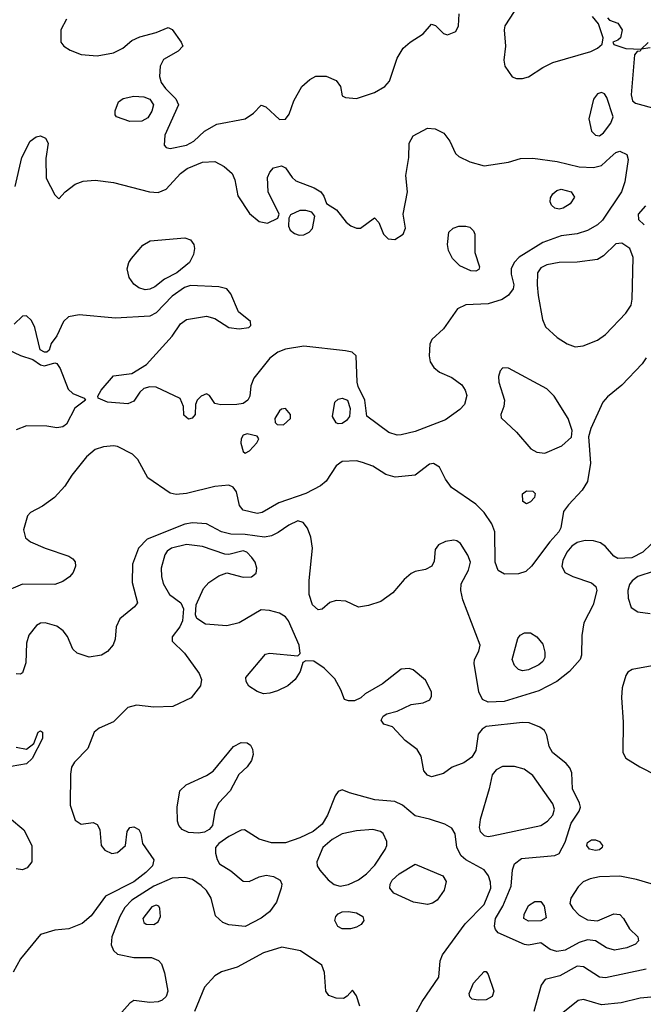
# Model space of a CAD drawing. Extents: x 1173029 to 1307123, y 522559 to 678521.
# Tile 350 of 623: x 1289212 to 1292291, y 545561 to 550425. Entities that reach past the tile are written whole.
import ezdxf

# ---------------------------------------------------------------- set-up
doc = ezdxf.new("R2010")
doc.units = 0

msp = doc.modelspace()

# ---------------------------------------------------------------- linework, layer by layer
at = {"layer": '0CON10XD'}
for points in [[(1291696.8, 550533.2), (1291607.8, 550395), (1291603.5, 550375), (1291611.5, 550295), (1291603.3, 550225), (1291607.8, 550195), (1291643.7, 550143.7), (1291665, 550134.4)], [(1289442.4, 550427.6), (1289415.7, 550375), (1289414.3, 550315), (1289430, 550295), (1289460.6, 550275), (1289515, 550253.8), (1289595, 550247.5), (1289675, 550261.5), (1289720.6, 550285), (1289765, 550322.2), (1289805, 550341.5), (1289885, 550362.5), (1289945, 550387.1), (1289965, 550377.1), (1290009.4, 550315), (1290017.1, 550295), (1289995, 550269.4), (1289921.8, 550228.2), (1289906.2, 550195), (1289902.5, 550145), (1289910.9, 550115), (1289931.6, 550085), (1289982.5, 550035), (1289995.6, 550005), (1289928.4, 549855), (1289925.5, 549805.5), (1289934.6, 549794.6), (1289955, 549789.2), (1290035, 549806), (1290071.1, 549825), (1290124.6, 549875.4), (1290185, 549909.4), (1290325, 549935.7), (1290365.6, 549964.4), (1290405, 550003.3), (1290426.7, 549995), (1290495, 549932), (1290525, 549934), (1290541.7, 549958.3), (1290565, 550024), (1290605, 550095.8), (1290645, 550130), (1290675, 550145.6), (1290725, 550146.7), (1290773.8, 550125), (1290795.8, 550095), (1290805, 550050), (1290820.7, 550040.7), (1290875, 550035.7), (1290964, 550065), (1291014.3, 550095), (1291038.6, 550121.4), (1291076.4, 550235), (1291106, 550284), (1291140, 550315), (1291204.6, 550355.4), (1291245, 550402.5), (1291265, 550396.7), (1291305, 550357.5), (1291325, 550350), (1291365, 550366.7), (1291378.8, 550395), (1291381.2, 550455)], [(1291665, 550134.4), (1291695, 550134.5), (1291725, 550143.6), (1291795, 550190), (1291845, 550213.8), (1292031.5, 550268.5), (1292065.8, 550284.2), (1292087.5, 550305), (1292092.5, 550335), (1292070, 550405), (1292041.2, 550441.2)], [(1292113.9, 550433.9), (1292125, 550423.3), (1292165, 550408.6), (1292186.5, 550375), (1292178.8, 550335), (1292166.1, 550323.9), (1292140, 550315), (1292145, 550302.5), (1292205, 550283.8), (1292280, 550280), (1292315, 550313.3)], [(1292325, 550286.7), (1292280, 550280), (1292275, 550270), (1292261.7, 550268.3), (1292248.3, 550251.7), (1292231.9, 550055), (1292237.5, 550025), (1292253, 550013), (1292355, 549984.4)], [(1289755, 549922.5), (1289690, 549945), (1289683.3, 549955), (1289683.8, 549975), (1289699.7, 550020.3), (1289723.3, 550036.7), (1289775, 550047.8), (1289825, 550044.7), (1289855, 550032.1), (1289872.1, 550005), (1289865, 549973.8), (1289845, 549940), (1289815, 549924.5), (1289755, 549922.5)], [(1292075, 549851.5), (1292095, 549866.7), (1292130.9, 549915), (1292142.7, 549945), (1292111.7, 550041.7), (1292099.2, 550059.2), (1292085, 550066.4), (1292065, 550059.1), (1292045, 550033.1), (1292022.5, 549935), (1292035.6, 549875), (1292055, 549854.4), (1292075, 549851.5)], [(1289189.1, 549600.9), (1289222.5, 549745), (1289264, 549825), (1289293.2, 549846.8), (1289315, 549850.8), (1289339.7, 549839.7), (1289352.5, 549815), (1289340.7, 549739.3), (1289342.3, 549642.3), (1289385, 549560), (1289405, 549540), (1289435.6, 549575), (1289485, 549612.9), (1289525, 549626.9), (1289585, 549631.8), (1289675, 549620.6), (1289853.3, 549575), (1289895, 549571.1), (1289935, 549588.9), (1290005.4, 549665), (1290039.2, 549690.8), (1290115, 549720.8), (1290175, 549724.5), (1290220.7, 549700.7), (1290261.4, 549665), (1290274.2, 549635), (1290288.6, 549555), (1290347.2, 549467.2), (1290395, 549428.5), (1290435, 549420), (1290485.8, 549444.2), (1290493.8, 549465), (1290438, 549575), (1290436, 549645), (1290447.3, 549672.7), (1290465, 549693.8), (1290505, 549703.8), (1290525, 549693.8), (1290557.1, 549645), (1290575, 549629.4), (1290666.2, 549595), (1290698.8, 549575), (1290714.2, 549554.2), (1290727.5, 549517.5), (1290775.9, 549485.9), (1290824.4, 549425), (1290847.4, 549407.4), (1290875, 549395.6), (1290895, 549395.6), (1290964.2, 549445.8), (1290985, 549423.8), (1291008.2, 549365), (1291032, 549342), (1291065, 549338.9), (1291106.2, 549365), (1291116.2, 549395), (1291106.2, 549465), (1291127.5, 549575), (1291119.2, 549655), (1291132.9, 549745), (1291134.5, 549815.5), (1291155, 549852), (1291225, 549888.8), (1291263.6, 549886.4), (1291306.2, 549865), (1291336, 549825), (1291363.8, 549765), (1291380.3, 549750.3), (1291435, 549722.5), (1291505, 549703.1), (1291625, 549721.2), (1291685, 549739.1), (1291745, 549740.5), (1291865.4, 549724.6), (1291975, 549698.8), (1292045, 549695.9), (1292085.3, 549704.7), (1292127.7, 549745), (1292155, 549769.2), (1292175.4, 549775.4), (1292210, 549760), (1292216.7, 549735), (1292200.7, 549625), (1292184.3, 549575.7), (1292089.2, 549435), (1292065, 549411.2), (1292015, 549384.6), (1291965, 549368), (1291885, 549357.1), (1291795, 549324), (1291678.2, 549251.8), (1291653.8, 549226.2), (1291639.2, 549195), (1291638.7, 549168.7), (1291651.5, 549115), (1291648.5, 549095), (1291625.5, 549065), (1291595, 549042.3), (1291525, 549022.2), (1291415, 549016.8), (1291373.1, 548996.9), (1291305, 548898), (1291247.5, 548845), (1291237.4, 548822.6), (1291233.6, 548765), (1291238.1, 548735), (1291256.4, 548706.4), (1291285, 548684.4), (1291345, 548656.9), (1291395, 548620.8), (1291412.2, 548595), (1291419.4, 548569.4), (1291408.5, 548525), (1291385, 548499.5), (1291315, 548448.5), (1291165, 548390.4), (1291095, 548373.6), (1291075, 548372.5), (1291035, 548385.5), (1290926.4, 548466.4), (1290916, 548545), (1290882.7, 548612.7), (1290878, 548635), (1290873.3, 548765), (1290853.3, 548783.3), (1290820, 548790), (1290615, 548812.5), (1290525, 548797.1), (1290487, 548783), (1290446.5, 548753.5), (1290367.7, 548655), (1290353.4, 548616.6), (1290347.9, 548565), (1290337.8, 548545), (1290315, 548529.6), (1290284.6, 548524.6), (1290205, 548522), (1290175, 548530), (1290149.3, 548569.3), (1290135, 548577.5), (1290107.5, 548565), (1290087.5, 548545), (1290080, 548525), (1290077.5, 548475), (1290063.6, 548456.4), (1290045, 548452), (1290022.3, 548472.3), (1290021.2, 548515), (1290005, 548553.3), (1289885, 548609.5), (1289855, 548612.2), (1289825, 548602.9), (1289804.6, 548585.4), (1289775, 548540.6), (1289745, 548528.2), (1289645.5, 548535.5), (1289600, 548555), (1289597.5, 548565), (1289613.3, 548595), (1289675, 548665.8), (1289765, 548677.1), (1289838.2, 548721.8), (1289965, 548862.1), (1290006.6, 548923.4), (1290035, 548944.7), (1290135, 548961.1), (1290175, 548948.5), (1290245, 548904.6), (1290295, 548898.2), (1290342.5, 548905), (1290353.8, 548915), (1290351.2, 548935), (1290292.4, 548982.4), (1290255, 549071.2), (1290235, 549095.8), (1290195.5, 549105.5), (1290055, 549112.6), (1290025, 549102.5), (1289965, 549060.3), (1289885, 548977.1), (1289855, 548961.3), (1289685, 548950), (1289505, 548967.6), (1289453.4, 548956.6), (1289428.9, 548935), (1289395, 548863.3), (1289367.5, 548825), (1289357, 548793), (1289346.4, 548783.6), (1289333.6, 548783.6), (1289313.3, 548795), (1289286.5, 548905), (1289269.5, 548939.5), (1289245, 548961.9), (1289225, 548961.1), (1289185, 548921.1)], [(1291875, 549490), (1291855, 549494), (1291838.3, 549508.3), (1291830.8, 549525), (1291832.9, 549545), (1291844.3, 549565), (1291865, 549582.2), (1291885, 549588.8), (1291935, 549575.6), (1291951.7, 549548.3), (1291930, 549515), (1291895, 549494.3), (1291875, 549490)], [(1292301.9, 549505), (1292265.7, 549465), (1292267.9, 549437.9), (1292295, 549412)], [(1290591.4, 549361.4), (1290615, 549362.5), (1290642, 549375), (1290657, 549393), (1290670, 549455), (1290653.9, 549473.9), (1290625, 549482.5), (1290595, 549482.9), (1290549.2, 549460.8), (1290541.2, 549445), (1290540, 549405), (1290548, 549385), (1290568.9, 549368.9), (1290591.4, 549361.4)], [(1291465, 549182.5), (1291440, 549185), (1291385, 549208.8), (1291348.8, 549245), (1291330, 549285), (1291324, 549315), (1291331.2, 549375), (1291352.5, 549395), (1291380, 549405), (1291415, 549405.8), (1291435, 549400), (1291452.7, 549382.7), (1291460, 549365), (1291460, 549275), (1291482.5, 549205), (1291478.3, 549191.7), (1291465, 549182.5)], [(1289831.2, 549091.2), (1289800.9, 549100.9), (1289775, 549119.2), (1289752.2, 549152.2), (1289742.2, 549195), (1289750, 549225), (1289763.8, 549246.2), (1289819.3, 549310.7), (1289856.4, 549333.6), (1290027, 549347), (1290055, 549337.5), (1290071.1, 549315), (1290075.5, 549295), (1290070.5, 549265), (1290050, 549225), (1289987.9, 549175), (1289927, 549143), (1289878.9, 549105), (1289855, 549093.9), (1289831.2, 549091.2)], [(1291955, 548809.6), (1291995, 548813.3), (1292065, 548842.6), (1292105, 548869.7), (1292204.2, 548975), (1292230.8, 549015), (1292236.6, 549045), (1292240.7, 549250.7), (1292224.5, 549294.5), (1292185, 549320.6), (1292155, 549318.5), (1292095, 549258.8), (1292065, 549241.2), (1291965, 549227.9), (1291875.4, 549225.4), (1291815, 549214), (1291785, 549199.2), (1291769.3, 549175), (1291766.4, 549115), (1291772.5, 549062.5), (1291794, 548944), (1291808.3, 548908.3), (1291866.7, 548855), (1291915, 548823.8), (1291955, 548809.6)], [(1289156.2, 548793.8), (1289215, 548765.6), (1289277.1, 548747.1), (1289315, 548720), (1289335, 548716), (1289385, 548730), (1289395, 548727.5), (1289411.7, 548701.7), (1289450.5, 548600.5), (1289475, 548578.8), (1289530, 548555), (1289537.5, 548545), (1289484.4, 548505.6), (1289442.5, 548427.5), (1289425, 548414), (1289395, 548409.2), (1289345, 548417.5), (1289245, 548418.1), (1289195, 548398.6)], [(1292305.5, 548755), (1292285.5, 548725), (1292185, 548620), (1292115, 548562.5), (1292090.9, 548535), (1292032, 548405), (1292020, 548365), (1292031.1, 548235), (1292015.4, 548144.6), (1291989.8, 548100.2), (1291921.4, 548028.6), (1291897.7, 547995), (1291884, 547915), (1291873.4, 547895), (1291828.9, 547845), (1291739.6, 547725), (1291711.3, 547698.7), (1291675, 547686.9), (1291606.6, 547686.6), (1291574.5, 547704.5), (1291559.5, 547745), (1291557.7, 547895), (1291542.7, 547935), (1291505, 547990), (1291465, 548031.8), (1291344, 548115), (1291314.2, 548155), (1291284.1, 548214.1), (1291255, 548232), (1291235, 548230), (1291165.4, 548174.6), (1291065.4, 548165.4), (1291019.1, 548179.1), (1290955, 548218.9), (1290905, 548238.1), (1290875, 548245.6), (1290805, 548243.1), (1290775, 548220.6), (1290725.5, 548145), (1290697.8, 548122.2), (1290625.3, 548084.7), (1290491, 548039), (1290408.7, 547991.3), (1290385, 547986.5), (1290315, 548001.4), (1290297.1, 548025), (1290282.4, 548092.4), (1290265.4, 548115.4), (1290245, 548125.5), (1290175, 548118.8), (1290035, 548083.8), (1289985, 548079.5), (1289955, 548085.6), (1289845, 548162.1), (1289795, 548252.9), (1289768.3, 548278.3), (1289695, 548316.6), (1289675, 548320.3), (1289625, 548314.7), (1289585, 548301.3), (1289542.1, 548265), (1289469.5, 548175), (1289435, 548120), (1289384, 548065), (1289325, 548022.5), (1289265, 547991.2), (1289250, 547975), (1289230.8, 547905), (1289241.2, 547865), (1289265, 547846.2), (1289337.5, 547815)], [(1291805, 548284.4), (1291889.4, 548320.6), (1291936.6, 548363.4), (1291940.8, 548395), (1291920.6, 548455), (1291851.5, 548565), (1291815, 548600.9), (1291625, 548704), (1291597.5, 548705), (1291585, 548690), (1291577, 548663), (1291578.1, 548635), (1291605.4, 548545.4), (1291601.9, 548515), (1291587.5, 548475), (1291589.2, 548459.2), (1291665, 548386.9), (1291735.5, 548305.5), (1291765, 548288.1), (1291805, 548284.4)], [(1290785, 548428), (1290774.4, 548434.4), (1290757.1, 548465), (1290768.8, 548535), (1290785, 548551.2), (1290805, 548556.2), (1290830, 548545), (1290843.8, 548505), (1290840, 548465), (1290826, 548445), (1290805, 548430), (1290785, 548428)], [(1290515, 548424.3), (1290549.4, 548455), (1290548.6, 548475), (1290525, 548504), (1290505, 548500.8), (1290495, 548492.5), (1290472.5, 548455), (1290473.8, 548435), (1290482.5, 548425), (1290515, 548424.3)], [(1290325, 548283.8), (1290346.7, 548295), (1290383.3, 548335), (1290392.5, 548355), (1290385, 548367.5), (1290335, 548380), (1290315, 548372), (1290305.7, 548355), (1290303.4, 548333.4), (1290315, 548292.5), (1290325, 548283.8)], [(1291715, 548033.3), (1291696.7, 548045), (1291695, 548082.5), (1291715, 548097.5), (1291745, 548096), (1291756.7, 548085), (1291753.3, 548065), (1291735, 548043.3), (1291715, 548033.3)], [(1292330.9, 547835), (1292289.1, 547795), (1292235, 547767.5), (1292165, 547763.5), (1292145.3, 547775.3), (1292105, 547822.2), (1292080.7, 547840.7), (1292045, 547851.3), (1292005, 547852), (1291965, 547842.2), (1291938.8, 547825), (1291913.8, 547795), (1291894.3, 547754.3), (1291888.9, 547725), (1291904.3, 547695), (1291944.1, 547674.1), (1292035, 547643.1), (1292057.5, 547625), (1292061.4, 547605), (1292043.8, 547535), (1291997.5, 547445), (1291987.4, 547382.6), (1291985.8, 547285), (1291980, 547265), (1291926.9, 547205), (1291864.2, 547155.8), (1291775, 547108.8), (1291605, 547057.1), (1291525, 547053.5), (1291496.9, 547066.9), (1291478.5, 547105), (1291455.6, 547245), (1291457.1, 547265), (1291478.6, 547305), (1291485.6, 547335), (1291400.4, 547559.6), (1291390, 547605), (1291391.5, 547638.5), (1291427.9, 547705), (1291437.3, 547745), (1291425, 547780), (1291387.9, 547837.9), (1291370.8, 547850.8), (1291355, 547854.2), (1291315, 547847.8), (1291279.7, 547830.3), (1291262.7, 547807.3), (1291259.2, 547750.8), (1291246.2, 547725), (1291215, 547709.2), (1291165, 547698.9), (1291145, 547688.9), (1291110.6, 547659.4), (1291055, 547594.4), (1290995, 547550.6), (1290935, 547530.6), (1290885, 547522.5), (1290822.4, 547552.4), (1290773.9, 547556.1), (1290743.8, 547546.2), (1290705, 547513.8), (1290685, 547510), (1290657.5, 547535), (1290641.1, 547585), (1290640.9, 547655), (1290658.4, 547815), (1290649.2, 547869.2), (1290633.5, 547913.5), (1290611.9, 547941.9), (1290585, 547948.8), (1290541.3, 547928.7), (1290487.6, 547892.4), (1290455, 547876), (1290420.5, 547869.5), (1290325, 547882), (1290255, 547883.2), (1290208.1, 547895), (1290135, 547934.7), (1290065, 547940), (1290027.2, 547932.8), (1289840.6, 547859.4), (1289798.2, 547815), (1289768.6, 547735), (1289767.5, 547645), (1289793.5, 547545), (1289778.9, 547525), (1289706.8, 547465), (1289688.5, 547425), (1289682.5, 547365), (1289673, 547337), (1289645.3, 547304.7), (1289615, 547285.6), (1289555, 547275.6), (1289495, 547295.7), (1289474.7, 547314.7), (1289447.7, 547377.7), (1289426.7, 547406.7), (1289395, 547429.5), (1289337.5, 547445), (1289315, 547443.5), (1289295, 547432.2), (1289256.9, 547385), (1289246, 547345), (1289241.9, 547248.1), (1289225, 547198.8), (1289215, 547192.5), (1289195, 547192.9)], [(1289337.5, 547815), (1289455, 547774.3), (1289475, 547762), (1289486.5, 547746.5), (1289487.1, 547725), (1289475.7, 547695), (1289457, 547673), (1289425, 547650), (1289385, 547634.4), (1289225, 547636.4), (1289125, 547594.1)], [(1292402.5, 546135), (1292257.3, 546177.3), (1292175, 546194.6), (1292075, 546191.4), (1292028.8, 546181.2), (1291994.3, 546165.7), (1291969.4, 546140.6), (1291933.2, 546085), (1291929.2, 546059.2), (1291942.5, 546035), (1291975, 546001.5), (1292015, 545978.9), (1292065, 545972.9), (1292145, 546008), (1292175, 546004.2), (1292194.2, 545985), (1292223, 545933), (1292264.4, 545895), (1292266.9, 545875), (1292252.7, 545857.3), (1292210.6, 545839.4), (1292148.7, 545828.7), (1292110, 545840), (1292055, 545874.2), (1292015, 545879.4), (1291975, 545866.9), (1291905, 545829), (1291865, 545821.9), (1291831.6, 545831.6), (1291785, 545864.3), (1291725, 545852.5), (1291705, 545856), (1291574.4, 545914.4), (1291560.9, 545930.9), (1291557.1, 545947.1), (1291560.6, 545985), (1291597.8, 546045), (1291639.1, 546145), (1291644.6, 546225.4), (1291654.6, 546255.4), (1291689.4, 546280.6), (1291855, 546295.5), (1291875, 546305.6), (1291905, 546362.2), (1291934.8, 546455), (1291974.1, 546515), (1291980.7, 546535), (1291976.8, 546555), (1291941.8, 546625), (1291937.8, 546705), (1291928.8, 546728.8), (1291910.9, 546750.9), (1291842.2, 546805), (1291826.5, 546835), (1291815, 546890), (1291803.4, 546913.4), (1291780.8, 546930.8), (1291727.8, 546952.2), (1291695, 546953.9), (1291515, 546933.9), (1291495, 546920.4), (1291475.4, 546895), (1291463.8, 546815), (1291445, 546781.5), (1291405, 546754.5), (1291347.3, 546732.7), (1291305, 546700.8), (1291244.6, 546684.6), (1291225, 546692.9), (1291207.5, 546715), (1291193.6, 546786.4), (1291175, 546820), (1291115, 546864), (1291052.3, 546932.3), (1291010, 546945), (1290997.5, 546965), (1291007.5, 546985), (1291024.1, 546995.9), (1291075, 547008.6), (1291145, 547042.9), (1291205, 547050.8), (1291236.7, 547065), (1291246.1, 547083.9), (1291245.8, 547105), (1291215, 547162.5), (1291155, 547213.3), (1291135, 547220), (1291095, 547216.2), (1291003.8, 547145), (1290917.5, 547095), (1290896.7, 547075), (1290865, 547060), (1290835, 547060), (1290815, 547067.5), (1290798, 547115), (1290768.6, 547168.6), (1290715, 547221.9), (1290665, 547256), (1290625, 547257.5), (1290610, 547250), (1290596, 547205), (1290571.4, 547165), (1290536.4, 547133.6), (1290485, 547109.1), (1290447.3, 547097.3), (1290415, 547095.6), (1290385, 547106.7), (1290343.4, 547133.4), (1290329.4, 547155), (1290328.1, 547175), (1290425, 547291.2), (1290445, 547295.8), (1290585, 547282.5), (1290596.7, 547293.3), (1290592.5, 547335), (1290539.7, 547455), (1290524.6, 547475), (1290495, 547492.7), (1290445, 547507.3), (1290405, 547510.6), (1290295, 547445.6), (1290235, 547430), (1290128.8, 547438.8), (1290086.2, 547466.2), (1290080, 547485), (1290083.3, 547535), (1290120, 547615), (1290145, 547645.5), (1290195, 547677.5), (1290235, 547692.5), (1290315, 547671.2), (1290356.8, 547673.2), (1290379.5, 547690.5), (1290383.1, 547715), (1290374.6, 547744.6), (1290358.7, 547768.7), (1290332.9, 547795), (1290315, 547802.1), (1290245, 547783.5), (1290225, 547784.5), (1290115, 547823.3), (1290035, 547832.1), (1289961.9, 547815), (1289940.6, 547799.4), (1289928.8, 547781.2), (1289911.2, 547715), (1289911.6, 547675), (1289920.4, 547640.4), (1289951.5, 547585), (1290008, 547545), (1290021.2, 547515), (1290016.2, 547455), (1290002, 547425), (1289964.3, 547375.7), (1289964.2, 547355), (1290025, 547295.6), (1290097.3, 547195), (1290109.5, 547165), (1290105.3, 547134.7), (1290058.1, 547075), (1289967.7, 547032.3), (1289875, 547028.5), (1289788.5, 547038.5), (1289745, 547026.8), (1289675, 546956.2), (1289605, 546925.4), (1289579.5, 546905), (1289548.1, 546825), (1289482.9, 546757.1), (1289468.2, 546731.8), (1289461.9, 546698.1), (1289461.1, 546545), (1289485, 546470), (1289515, 546451.4), (1289575, 546458.8), (1289595, 546450), (1289606.9, 546425), (1289613.3, 546345), (1289631.9, 546321.9), (1289666.6, 546306.6), (1289695, 546311.1), (1289734.5, 546345), (1289742.2, 546415), (1289755, 546434.2), (1289775, 546438.1), (1289800, 546425), (1289810.8, 546405), (1289818, 546355), (1289873.8, 546275), (1289866.8, 546245), (1289835, 546211.8), (1289774.8, 546165.2), (1289635.3, 546094.7), (1289565, 545998.6), (1289519.8, 545960.2), (1289455, 545933.5), (1289385, 545926.5), (1289315, 545905.4), (1289215.4, 545785), (1289180, 545720)], [(1292345, 547701.4), (1292265, 547673.8), (1292236.4, 547653.6), (1292222.5, 547635), (1292215.2, 547605), (1292216.8, 547566.8), (1292231.5, 547521.5), (1292265, 547499.2), (1292325, 547492)], [(1291695, 547207.8), (1291675, 547214.2), (1291654.6, 547234.6), (1291643.6, 547265), (1291672.3, 547367.7), (1291682.5, 547385), (1291705, 547396.2), (1291735, 547396.2), (1291765.9, 547375.9), (1291795, 547340), (1291805, 547300), (1291805.4, 547275), (1291794.4, 547255), (1291775, 547238.8), (1291725, 547213.6), (1291695, 547207.8)], [(1292335, 547233.5), (1292235.7, 547214.3), (1292215, 547201.2), (1292204.2, 547185), (1292187.5, 547125), (1292183.9, 547076.1), (1292192.1, 546955), (1292190, 546805), (1292205, 546776.7), (1292273.9, 546733.9), (1292355, 546692.9)], [(1289195, 546830.6), (1289245, 546821.2), (1289281.2, 546848.8), (1289302.5, 546905), (1289315, 546912), (1289325, 546906.2), (1289325, 546873.3), (1289273.3, 546775), (1289245, 546748.8), (1289170, 546735)], [(1290095, 546406.5), (1290045, 546410.4), (1290014.2, 546425), (1289997.1, 546445), (1289991.1, 546465), (1289989.5, 546535), (1290002.1, 546615), (1290033.3, 546645), (1290135, 546690.7), (1290167.3, 546712.7), (1290268.2, 546835), (1290305, 546854.2), (1290335, 546853.5), (1290351.5, 546841.5), (1290361.7, 546821.7), (1290364.3, 546795), (1290356.8, 546765), (1290335.6, 546734.4), (1290293.8, 546696.2), (1290251.8, 546615), (1290194, 546555), (1290175.3, 546515), (1290163.8, 546445), (1290147.9, 546425), (1290125, 546411.9), (1290095, 546406.5)], [(1291525, 546390.4), (1291545, 546393.4), (1291785, 546444.6), (1291818.1, 546465), (1291844.6, 546495.4), (1291852.7, 546525), (1291845, 546551.4), (1291745, 546691.9), (1291703.2, 546723.2), (1291655, 546736.4), (1291596.7, 546735), (1291565, 546718.8), (1291545.5, 546695), (1291530.5, 546625), (1291485.3, 546474.7), (1291480, 546435), (1291485.5, 546415), (1291505, 546395.5), (1291525, 546390.4)], [(1291162.2, 545505), (1291198.9, 545575), (1291281.8, 545695), (1291288.8, 545775), (1291300, 545805), (1291411.7, 545958.3), (1291505.8, 546054.2), (1291538.1, 546135), (1291537.2, 546165), (1291527.2, 546195), (1291505, 546225.5), (1291415.4, 546275.4), (1291391.4, 546295), (1291371.1, 546335), (1291362.4, 546402.4), (1291345, 546430.8), (1291310.9, 546450.9), (1291235, 546476.2), (1291165, 546491.5), (1291102.2, 546545), (1291065, 546562.8), (1290965, 546571.5), (1290840, 546605), (1290805, 546620), (1290785, 546612.5), (1290768.9, 546591.1), (1290732.6, 546495), (1290705, 546450.8), (1290660.5, 546415), (1290595, 546382.6), (1290525, 546359.4), (1290455, 546358), (1290395, 546377.3), (1290322.3, 546422.3), (1290305, 546420.4), (1290245, 546389.5), (1290195.4, 546355), (1290179.2, 546335), (1290178.3, 546308.3), (1290186.2, 546276.2), (1290198.6, 546255), (1290255, 546221.1), (1290315, 546168.9), (1290345, 546166.9), (1290395, 546191.2), (1290428.3, 546198.3), (1290465, 546193.1), (1290497.5, 546175), (1290505.7, 546155), (1290502.9, 546135), (1290479.6, 546065), (1290445, 546018.5), (1290405, 545986.4), (1290325, 545944.5), (1290245, 545953.1), (1290215.4, 545965.4), (1290178.1, 545998.1), (1290157.8, 546085), (1290135, 546122.7), (1290108.5, 546148.5), (1290065, 546177.1), (1290028, 546188), (1289965, 546184), (1289875, 546144.8), (1289764.9, 546075.1), (1289730.8, 546039.2), (1289705.5, 545994.5), (1289666.2, 545895), (1289663.9, 545855), (1289675, 545826), (1289695, 545808.6), (1289775, 545792.5), (1289862.6, 545792.6), (1289897.4, 545777.4), (1289911.3, 545761.3), (1289927.1, 545717.1), (1289942.9, 545625), (1289935, 545598.8), (1289915, 545580.8), (1289895, 545573.3), (1289855, 545570), (1289775, 545579.2), (1289755, 545565.8), (1289702.3, 545507.7)], [(1289162.1, 546482.1), (1289232.6, 546422.6), (1289271.1, 546345), (1289271.8, 546265), (1289248.9, 546235), (1289225, 546225.3), (1289195, 546230)], [(1290795, 546145.3), (1290835, 546152.7), (1290884.7, 546175.3), (1290925, 546205.5), (1290965, 546247.8), (1291016.4, 546325), (1291024.5, 546345), (1291024.3, 546365), (1291006, 546405), (1290993.8, 546415), (1290955, 546424.5), (1290875, 546417.9), (1290805, 546402.4), (1290755, 546375.8), (1290708.7, 546335), (1290678.7, 546265), (1290681.3, 546245), (1290693.2, 546223.2), (1290735.9, 546175.9), (1290765, 546153.3), (1290795, 546145.3)], [(1292055, 546320.6), (1292025, 546328), (1292012.5, 546345), (1292015, 546360), (1292035.9, 546374.1), (1292055, 546374.2), (1292075, 546365.7), (1292090, 546345), (1292088.6, 546335), (1292075, 546323.3), (1292055, 546320.6)], [(1291225, 546054.5), (1291156.2, 546065), (1291059.8, 546109.8), (1291040.4, 546135), (1291041.5, 546155), (1291051.2, 546175), (1291085, 546206.2), (1291165, 546253.8), (1291301.2, 546195), (1291317, 546167), (1291307.1, 546125), (1291274, 546075), (1291250.2, 546059.8), (1291225, 546054.5)], [(1289875, 545954.5), (1289895, 545968.6), (1289906.7, 545995), (1289904, 546035), (1289898.8, 546045), (1289885, 546050.6), (1289865, 546042.5), (1289820.5, 545985), (1289825.5, 545965.5), (1289837, 545957), (1289875, 545954.5)], [(1291725, 545970.9), (1291701.1, 545985), (1291702.5, 546005), (1291725, 546048.8), (1291755, 546068.6), (1291785, 546069.2), (1291801.1, 546045), (1291811.1, 545988.9), (1291785, 545974.1), (1291725, 545970.9)], [(1290805, 545933.3), (1290783.1, 545945), (1290768.2, 545975), (1290773.6, 545995), (1290785, 546007.8), (1290805, 546017.5), (1290835, 546019.1), (1290875, 546012.7), (1290905.6, 545995), (1290911.1, 545975), (1290898.1, 545955), (1290875, 545941.5), (1290845, 545934.5), (1290805, 545933.3)], [(1290890.9, 545550.9), (1290875, 545602.5), (1290855, 545630), (1290829.7, 545600.3), (1290810.3, 545589.7), (1290775, 545590.6), (1290738.8, 545605), (1290724.3, 545625), (1290717.7, 545717.7), (1290703.3, 545755), (1290598.8, 545825), (1290506.8, 545843.2), (1290415, 545815.5), (1290285, 545744.4), (1290207.9, 545722.1), (1290175, 545702), (1290125, 545645.8), (1290075.8, 545525)], [(1291475, 545580.8), (1291446.1, 545586.1), (1291435, 545597.5), (1291430.8, 545615), (1291452, 545665), (1291505, 545722.5), (1291515, 545722.5), (1291525, 545707.5), (1291553.1, 545625), (1291545, 545600), (1291515, 545583.1), (1291475, 545580.8)], [(1292305, 545733.8), (1292105, 545691.3), (1292074.3, 545694.3), (1291995.2, 545745.2), (1291965, 545750), (1291878.3, 545701.7), (1291806.9, 545683.1), (1291787.1, 545655), (1291751.1, 545525)], [(1292435, 545606), (1292275, 545591.8), (1292181.9, 545568.1), (1292085, 545558.5), (1291995.4, 545585.4), (1291970, 545580), (1291885, 545512.5)]]:
    msp.add_lwpolyline(points, dxfattribs=at)

doc.saveas('drawing.dxf')
